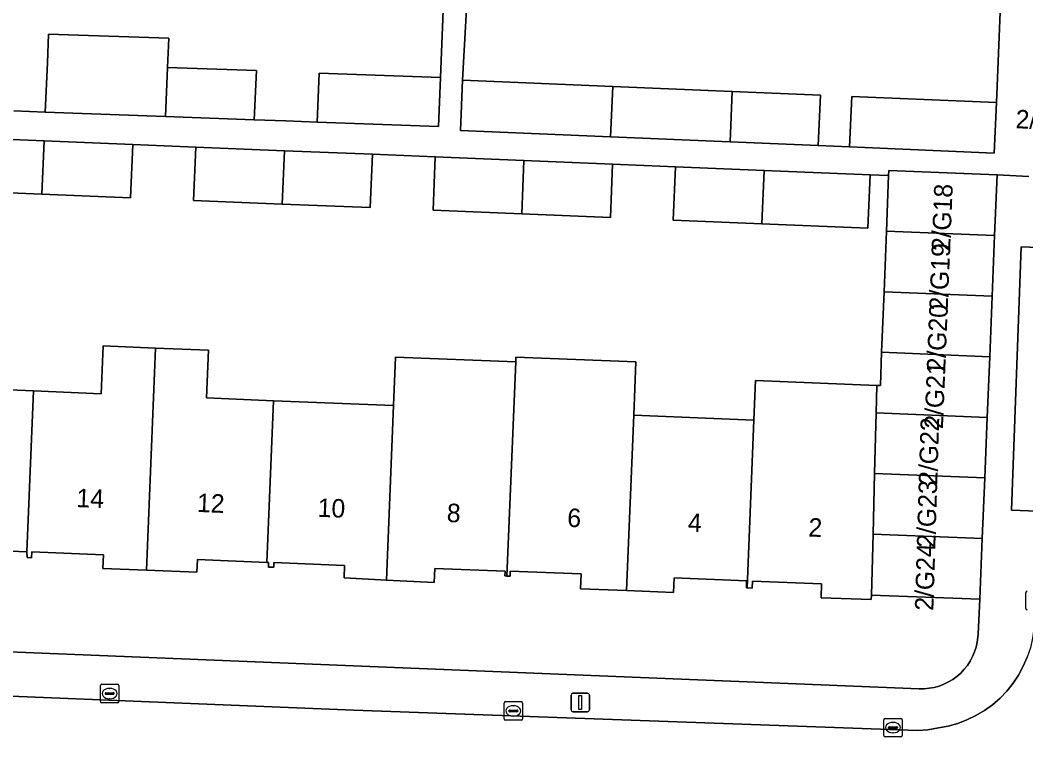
# Model space of a CAD drawing. Extents: x 161354 to 162026, y 386504 to 387460.
# Drawn here: x 161732.9 to 161787.3, y 386566.1 to 386604.8 of the extents above; entities that cross this region are included whole.
import ezdxf

# ---------------------------------------------------------------- set-up
doc = ezdxf.new("R2010")
doc.units = 0
for name, color, linetype in [('IMGEO_Erf', 7, 'Continuous'), ('IMGEO_Kolk', 7, 'Continuous'), ('IMGEO_Lichtmast', 7, 'Continuous'), ('IMGEO_Pand', 7, 'Continuous'), ('IMGEO_Pand_nummerreeks', 7, 'Continuous'), ('IMGEO_Rijbaan_lokaal_open', 7, 'Continuous'), ('IMGEO_Voetpad_open', 7, 'Continuous')]:
    doc.layers.add(name, color=color, linetype=linetype)

msp = doc.modelspace()

# ---------------------------------------------------------------- linework, layer by layer
at = {"layer": 'IMGEO_Erf'}
for points in [[(161757.231, 386608.941), (161756.829, 386601.571), (161764.949, 386601.229), (161771.409, 386600.957), (161776.17, 386600.758), (161776.052, 386598.028), (161777.75, 386597.956), (161777.868, 386600.685), (161785.681, 386600.357), (161786.714, 386625.667)], [(161732.578, 386599.902), (161734.276, 386599.839), (161734.389, 386602.493), (161734.458, 386604.043), (161740.955, 386603.831), (161740.888, 386602.253), (161745.689, 386602.086), (161745.574, 386599.421), (161747.272, 386599.358), (161748.97, 386599.295), (161749.085, 386601.938), (161755.63, 386601.708), (161755.886, 386608.079), (161755.508, 386608.094), (161752.652, 386608.21), (161749.647, 386611.466), (161747.801, 386611.541), (161747.912, 386614.159), (161741.409, 386614.42), (161734.904, 386614.68), (161734.77, 386611.683), (161728.267, 386611.944)], [(161730.107, 386584.915), (161733.637, 386584.772), (161737.295, 386584.624), (161737.4, 386587.206), (161740.239, 386587.091), (161743.092, 386586.975), (161742.987, 386584.393), (161746.616, 386584.247), (161753.105, 386583.984), (161753.211, 386586.593), (161759.701, 386586.352), (161759.712, 386586.602), (161766.199, 386586.353), (161766.085, 386583.459), (161772.575, 386583.196), (161772.662, 386585.333), (161779.226, 386585.067), (161779.409, 386585.06), (161779.479, 386586.86), (161779.608, 386590.136), (161779.736, 386593.412), (161779.853, 386596.404), (161778.857, 386596.445), (161778.738, 386593.564), (161773.007, 386593.801), (161768.217, 386593.999), (161768.335, 386596.88), (161766.636, 386596.95), (161764.937, 386597.02), (161764.819, 386594.139), (161760.029, 386594.337), (161755.239, 386594.535), (161755.357, 386597.416), (161753.658, 386597.486), (161751.959, 386597.556), (161751.841, 386594.675), (161747.078, 386594.872), (161742.282, 386595.067), (161742.405, 386597.951), (161740.707, 386598.021), (161739.009, 386598.091), (161738.886, 386595.213), (161734.088, 386595.408), (161729.294, 386595.606)], [(161677.831, 386572.9), (161781.506, 386568.68), (161781.78, 386568.681), (161782.054, 386568.707), (161782.323, 386568.757), (161782.587, 386568.831), (161782.844, 386568.929), (161783.091, 386569.049), (161783.326, 386569.19), (161783.547, 386569.352), (161783.754, 386569.533), (161783.943, 386569.732), (161784.113, 386569.947), (161784.264, 386570.176), (161784.394, 386570.418), (161784.501, 386570.67), (161784.586, 386570.931), (161784.647, 386571.198), (161784.684, 386571.47), (161784.694, 386571.628), (161784.783, 386573.517), (161778.927, 386573.746), (161778.917, 386573.496), (161776.204, 386573.603), (161776.234, 386574.356), (161772.494, 386574.503), (161772.479, 386574.119), (161772.205, 386574.129), (161772.166, 386574.13), (161772.18, 386574.515), (161768.268, 386574.669), (161768.238, 386573.89), (161765.698, 386573.989), (161763.204, 386574.087), (161763.236, 386574.886), (161759.405, 386575.036), (161759.396, 386574.764), (161759.23, 386574.771), (161759.122, 386574.775), (161759.133, 386575.038), (161755.328, 386575.187), (161755.298, 386574.422), (161752.72, 386574.553), (161750.427, 386574.67), (161750.454, 386575.344), (161746.636, 386575.501), (161746.625, 386575.243), (161746.337, 386575.255), (161746.347, 386575.507), (161746.259, 386575.511), (161742.498, 386575.665), (161742.47, 386574.976), (161739.741, 386575.088), (161737.39, 386575.185), (161737.42, 386575.919), (161733.553, 386576.078), (161733.54, 386575.757), (161733.293, 386575.767), (161733.283, 386576.088), (161729.404, 386576.247)]]:
    msp.add_lwpolyline(points, dxfattribs=at)
at = {"layer": 'IMGEO_Kolk'}
for p, q in [((161787.274, 386573.021), (161787.274, 386573.873)), ((161737.252, 386567.998), (161737.252, 386568.85)), ((161737.327, 386568.924), (161738.179, 386568.924)), ((161737.511, 386568.418), (161737.511, 386568.43)), ((161737.554, 386568.467), (161737.952, 386568.467)), ((161737.74, 386568.704), (161737.765, 386568.704)), ((161737.995, 386568.43), (161737.995, 386568.418)), ((161738.253, 386568.85), (161738.253, 386567.998)), ((161738.179, 386567.924), (161737.327, 386567.924)), ((161737.949, 386568.381), (161737.551, 386568.381)), ((161737.763, 386568.144), (161737.738, 386568.144)), ((161759.069, 386567.06), (161759.069, 386567.912)), ((161759.144, 386567.986), (161759.996, 386567.986)), ((161760.07, 386567.912), (161760.07, 386567.06)), ((161759.328, 386567.48), (161759.328, 386567.492)), ((161759.766, 386567.443), (161759.368, 386567.443)), ((161759.371, 386567.529), (161759.769, 386567.529)), ((161759.557, 386567.766), (161759.582, 386567.766)), ((161759.812, 386567.492), (161759.812, 386567.48)), ((161759.996, 386566.986), (161759.144, 386566.986)), ((161759.58, 386567.206), (161759.555, 386567.206)), ((161779.595, 386566.157), (161779.595, 386567.009)), ((161779.67, 386567.083), (161780.522, 386567.083)), ((161780.083, 386566.863), (161780.108, 386566.863)), ((161780.596, 386567.009), (161780.596, 386566.157)), ((161779.854, 386566.577), (161779.854, 386566.589)), ((161780.292, 386566.54), (161779.894, 386566.54)), ((161779.897, 386566.626), (161780.295, 386566.626)), ((161780.106, 386566.303), (161780.081, 386566.303)), ((161780.338, 386566.589), (161780.338, 386566.577)), ((161780.522, 386566.083), (161779.67, 386566.083))]:
    msp.add_line(p, q, dxfattribs=at)
for points in [[(161787.274, 386573.021), (161787.274, 386573.873)], [(161737.252, 386567.998), (161737.252, 386568.85)], [(161737.327, 386568.924), (161738.179, 386568.924)], [(161738.253, 386568.85), (161738.253, 386567.998)], [(161738.179, 386567.924), (161737.327, 386567.924)], [(161759.069, 386567.06), (161759.069, 386567.912)], [(161759.144, 386567.986), (161759.996, 386567.986)], [(161760.07, 386567.912), (161760.07, 386567.06)], [(161759.996, 386566.986), (161759.144, 386566.986)], [(161779.595, 386566.157), (161779.595, 386567.009)], [(161779.67, 386567.083), (161780.522, 386567.083)], [(161780.596, 386567.009), (161780.596, 386566.157)], [(161780.522, 386566.083), (161779.67, 386566.083)]]:
    msp.add_lwpolyline(points, dxfattribs=at)
for centre, radius, start, end in [((161787.351, 386573.871), 0.0765, 91.552, 178.448), ((161787.351, 386573.871), 0.0765, 91.552, 178.448), ((161787.351, 386573.023), 0.0765, 181.552, 268.448), ((161787.351, 386573.023), 0.0765, 181.552, 268.448), ((161737.329, 386568.848), 0.0765, 91.552, 178.448), ((161737.329, 386568.848), 0.0765, 91.552, 178.448), ((161737.551, 386568.427), 0.0403, 85.8775, 175.7526), ((161737.548, 386568.417), 0.0366, 178.938, 274.7102), ((161737.952, 386568.424), 0.043, 264.8664, 352.4533), ((161737.956, 386568.429), 0.0386, 1.7309, 96.639), ((161738.177, 386568.848), 0.0765, 1.552, 88.448), ((161738.177, 386568.848), 0.0765, 1.552, 88.448), ((161737.329, 386568), 0.0765, 181.552, 268.448), ((161737.329, 386568), 0.0765, 181.552, 268.448), ((161738.177, 386568), 0.0765, 271.552, 358.448), ((161738.177, 386568), 0.0765, 271.552, 358.448), ((161759.146, 386567.91), 0.0765, 91.552, 178.448), ((161759.146, 386567.91), 0.0765, 91.552, 178.448), ((161759.994, 386567.91), 0.0765, 1.552, 88.448), ((161759.994, 386567.91), 0.0765, 1.552, 88.448), ((161759.368, 386567.489), 0.0403, 85.8775, 175.7526), ((161759.365, 386567.479), 0.0366, 178.938, 274.7102), ((161759.769, 386567.486), 0.043, 264.8664, 352.4533), ((161759.773, 386567.491), 0.0386, 1.7309, 96.639), ((161759.146, 386567.062), 0.0765, 181.552, 268.448), ((161759.146, 386567.062), 0.0765, 181.552, 268.448), ((161759.994, 386567.062), 0.0765, 271.552, 358.448), ((161759.994, 386567.062), 0.0765, 271.552, 358.448), ((161779.672, 386567.007), 0.0765, 91.552, 178.448), ((161779.672, 386567.007), 0.0765, 91.552, 178.448), ((161780.52, 386567.007), 0.0765, 1.552, 88.448), ((161780.52, 386567.007), 0.0765, 1.552, 88.448), ((161779.894, 386566.586), 0.0403, 85.8775, 175.7526), ((161779.891, 386566.576), 0.0366, 178.938, 274.7102), ((161780.295, 386566.583), 0.043, 264.8664, 352.4533), ((161780.299, 386566.588), 0.0386, 1.7309, 96.639), ((161779.672, 386566.159), 0.0765, 181.552, 268.448), ((161779.672, 386566.159), 0.0765, 181.552, 268.448), ((161780.52, 386566.159), 0.0765, 271.552, 358.448), ((161780.52, 386566.159), 0.0765, 271.552, 358.448)]:
    msp.add_arc(centre, radius, start, end, dxfattribs=at)
for centre, major_axis, ratio, start_param, end_param in [((161737.739, 386568.424), (-0.387, 0.002), 0.722429, 4.712389, 7.853982), ((161737.764, 386568.424), (-0.39, 0.002), 0.717154, 1.570796, 4.712389), ((161759.556, 386567.486), (-0.387, 0.002), 0.722429, 4.712389, 7.853982), ((161759.581, 386567.486), (-0.39, 0.002), 0.717154, 1.570796, 4.712389), ((161780.082, 386566.583), (-0.387, 0.002), 0.722429, 4.712389, 7.853982), ((161780.107, 386566.583), (-0.39, 0.002), 0.717154, 1.570796, 4.712389)]:
    msp.add_ellipse(centre, major_axis=major_axis, ratio=ratio, start_param=start_param, end_param=end_param, dxfattribs=at)
at = {"layer": 'IMGEO_Lichtmast'}
for p, q in [((161762.794, 386568.439), (161763.584, 386568.439)), ((161763.584, 386568.439), (161762.794, 386568.439)), ((161762.694, 386567.539), (161762.694, 386568.339)), ((161762.694, 386568.339), (161762.694, 386567.539)), ((161763.684, 386568.339), (161763.684, 386567.539)), ((161763.684, 386567.539), (161763.684, 386568.339)), ((161763.584, 386567.439), (161762.794, 386567.439)), ((161762.794, 386567.439), (161763.584, 386567.439))]:
    msp.add_line(p, q, dxfattribs=at)
msp.add_lwpolyline([(161763.114, 386568.314), (161763.264, 386568.314), (161763.264, 386567.564), (161763.114, 386567.564), (161763.114, 386568.314)], dxfattribs=at)
for centre, start, end in [((161762.794, 386568.339), 90, 180), ((161762.794, 386568.339), 90, 180), ((161763.584, 386568.339), 0, 90), ((161763.584, 386568.339), 360, 90), ((161762.794, 386567.539), 180, 270), ((161762.794, 386567.539), 180, 270), ((161763.584, 386567.539), 270, 0), ((161763.584, 386567.539), 270, 0)]:
    msp.add_arc(centre, 0.1, start, end, dxfattribs=at)
at = {"layer": 'IMGEO_Pand'}
for points in [[(161734.276, 386599.839), (161740.775, 386599.598), (161740.888, 386602.253), (161740.955, 386603.831), (161734.458, 386604.043), (161734.389, 386602.493)], [(161745.689, 386602.086), (161740.888, 386602.253), (161740.775, 386599.598), (161745.574, 386599.421)], [(161755.63, 386601.708), (161749.085, 386601.938), (161748.97, 386599.295), (161755.523, 386599.053)], [(161756.829, 386601.571), (161756.714, 386598.841), (161764.831, 386598.5), (161764.949, 386601.229)], [(161764.949, 386601.229), (161764.831, 386598.5), (161771.292, 386598.228), (161771.409, 386600.957)], [(161776.17, 386600.758), (161771.409, 386600.957), (161771.292, 386598.228), (161776.052, 386598.028)], [(161785.566, 386597.627), (161785.681, 386600.357), (161777.868, 386600.685), (161777.75, 386597.956)], [(161734.21, 386598.289), (161729.415, 386598.488), (161729.294, 386595.606), (161734.088, 386595.408)], [(161739.009, 386598.091), (161734.21, 386598.289), (161734.088, 386595.408), (161738.886, 386595.213)], [(161747.203, 386597.752), (161742.405, 386597.951), (161742.282, 386595.067), (161747.078, 386594.872)], [(161751.959, 386597.556), (161747.203, 386597.752), (161747.078, 386594.872), (161751.841, 386594.675)], [(161760.147, 386597.218), (161755.357, 386597.416), (161755.239, 386594.535), (161760.029, 386594.337)], [(161764.937, 386597.02), (161760.147, 386597.218), (161760.029, 386594.337), (161764.819, 386594.139)], [(161773.125, 386596.682), (161768.335, 386596.88), (161768.217, 386593.999), (161773.007, 386593.801)], [(161778.738, 386593.564), (161778.857, 386596.445), (161773.125, 386596.682), (161773.007, 386593.801)], [(161785.721, 386596.449), (161779.864, 386596.679), (161779.853, 386596.404), (161779.736, 386593.412), (161785.587, 386593.173)], [(161785.453, 386589.897), (161785.587, 386593.173), (161779.736, 386593.412), (161779.608, 386590.136)], [(161779.608, 386590.136), (161779.479, 386586.86), (161785.319, 386586.621), (161785.453, 386589.897)], [(161730.107, 386584.915), (161730.245, 386588.336), (161727.292, 386588.455), (161726.762, 386575.594), (161729.373, 386575.487), (161729.404, 386576.247), (161733.283, 386576.088), (161733.637, 386584.772)], [(161733.637, 386584.772), (161733.283, 386576.088), (161733.293, 386575.767), (161733.54, 386575.757), (161733.553, 386576.078), (161737.42, 386575.919), (161737.39, 386575.185), (161739.741, 386575.088), (161740.239, 386587.091), (161737.4, 386587.206), (161737.295, 386584.624)], [(161740.239, 386587.091), (161739.741, 386575.088), (161742.47, 386574.976), (161742.498, 386575.665), (161746.259, 386575.511), (161746.616, 386584.247), (161742.987, 386584.393), (161743.092, 386586.975)], [(161753.211, 386586.593), (161753.105, 386583.984), (161752.72, 386574.553), (161755.298, 386574.422), (161755.328, 386575.187), (161759.133, 386575.038), (161759.122, 386574.775), (161759.23, 386574.771), (161759.701, 386586.352)], [(161766.199, 386586.353), (161759.712, 386586.602), (161759.701, 386586.352), (161759.23, 386574.771), (161759.396, 386574.764), (161759.405, 386575.036), (161763.236, 386574.886), (161763.204, 386574.087), (161765.698, 386573.989), (161766.085, 386583.459)], [(161785.185, 386583.345), (161785.319, 386586.621), (161779.479, 386586.86), (161779.409, 386585.06), (161779.226, 386585.067), (161779.187, 386583.59)], [(161779.1, 386580.312), (161779.187, 386583.59), (161779.226, 386585.067), (161772.662, 386585.333), (161772.575, 386583.196), (161772.205, 386574.129), (161772.479, 386574.119), (161772.494, 386574.503), (161776.234, 386574.356), (161776.204, 386573.603), (161778.917, 386573.496), (161778.927, 386573.746), (161779.014, 386577.034)], [(161753.105, 386583.984), (161746.616, 386584.247), (161746.259, 386575.511), (161746.347, 386575.507), (161746.337, 386575.255), (161746.625, 386575.243), (161746.636, 386575.501), (161750.454, 386575.344), (161750.427, 386574.67), (161752.72, 386574.553)], [(161772.575, 386583.196), (161766.085, 386583.459), (161765.698, 386573.989), (161768.238, 386573.89), (161768.268, 386574.669), (161772.18, 386574.515), (161772.166, 386574.13), (161772.205, 386574.129)], [(161785.051, 386580.069), (161785.185, 386583.345), (161779.187, 386583.59), (161779.1, 386580.312)], [(161784.917, 386576.793), (161785.051, 386580.069), (161779.1, 386580.312), (161779.014, 386577.034)], [(161784.917, 386576.793), (161779.014, 386577.034), (161778.927, 386573.746), (161784.783, 386573.517)]]:
    msp.add_lwpolyline(points, close=True, dxfattribs=at)
at = {"layer": 'IMGEO_Rijbaan_lokaal_open'}
msp.add_lwpolyline([(161787.978, 386578.97), (161787.886, 386578.271), (161787.734, 386572.3), (161787.706, 386571.949), (161787.695, 386571.802), (161787.637, 386571.423), (161787.516, 386570.9), (161787.348, 386570.39), (161787.136, 386569.897), (161786.88, 386569.425), (161786.583, 386568.978), (161786.247, 386568.559), (161785.876, 386568.172), (161785.471, 386567.819), (161785.036, 386567.504), (161784.575, 386567.23), (161784.091, 386566.997), (161783.589, 386566.809), (161783.071, 386566.666), (161782.543, 386566.57), (161781.978, 386566.463), (161781.424, 386566.429), (161750.944, 386567.53), (161676.752, 386570.547)], dxfattribs=at)
at = {"layer": 'IMGEO_Voetpad_open'}
for points in [[(161786.714, 386625.667), (161785.681, 386600.357), (161785.566, 386597.627), (161777.75, 386597.956), (161776.052, 386598.028), (161771.292, 386598.228), (161764.831, 386598.5), (161756.714, 386598.841), (161756.829, 386601.571), (161757.231, 386608.941)], [(161755.886, 386608.079), (161755.63, 386601.708), (161755.523, 386599.053), (161748.97, 386599.295), (161747.272, 386599.358), (161745.574, 386599.421), (161740.775, 386599.598), (161734.276, 386599.839), (161732.578, 386599.902)], [(161729.415, 386598.488), (161734.21, 386598.289), (161739.009, 386598.091), (161740.707, 386598.021), (161742.405, 386597.951), (161747.203, 386597.752), (161751.959, 386597.556), (161753.658, 386597.486), (161755.357, 386597.416), (161760.147, 386597.218), (161764.937, 386597.02), (161766.636, 386596.95), (161768.335, 386596.88), (161773.125, 386596.682), (161778.857, 386596.445), (161779.853, 386596.404), (161779.864, 386596.679), (161785.721, 386596.449), (161787.435, 386596.364)], [(161787.435, 386596.364), (161785.721, 386596.449), (161785.587, 386593.173), (161785.453, 386589.897), (161785.319, 386586.621), (161785.185, 386583.345), (161785.051, 386580.069), (161784.917, 386576.793), (161784.783, 386573.517), (161784.694, 386571.628), (161784.684, 386571.47), (161784.647, 386571.198), (161784.586, 386570.931), (161784.501, 386570.67), (161784.394, 386570.418), (161784.264, 386570.176), (161784.113, 386569.947), (161783.943, 386569.732), (161783.754, 386569.533), (161783.547, 386569.352), (161783.326, 386569.19), (161783.091, 386569.049), (161782.844, 386568.929), (161782.587, 386568.831), (161782.323, 386568.757), (161782.054, 386568.707), (161781.78, 386568.681), (161781.506, 386568.68), (161677.831, 386572.9)], [(161787.886, 386578.271), (161786.504, 386578.326), (161787.023, 386592.551), (161832.603, 386590.817)], [(161832.603, 386590.817), (161787.023, 386592.551), (161786.504, 386578.326), (161787.886, 386578.271), (161787.978, 386578.97)], [(161676.752, 386570.547), (161750.944, 386567.53), (161781.424, 386566.429), (161781.978, 386566.463), (161782.543, 386566.57), (161783.071, 386566.666), (161783.589, 386566.809), (161784.091, 386566.997), (161784.575, 386567.23), (161785.036, 386567.504), (161785.471, 386567.819), (161785.876, 386568.172), (161786.247, 386568.559), (161786.583, 386568.978), (161786.88, 386569.425), (161787.136, 386569.897), (161787.348, 386570.39)]]:
    msp.add_lwpolyline(points, dxfattribs=at)

# ---------------------------------------------------------------- texts
at = {"layer": 'IMGEO_Pand_nummerreeks'}
for s, rotation, p in [('2/G17', 357.6435, (161786.704, 386598.968)), ('2/G18', 87.674, (161783.178, 386592.302)), ('2/G19', 87.6722, (161783.047, 386589.093)), ('2/G20', 87.6722, (161782.913, 386585.805)), ('2/G21', 87.6722, (161782.788, 386582.709)), ('2/G22', 88.2466, (161782.481, 386579.68)), ('2/G23', 88.2466, (161782.377, 386576.284)), ('14', 357.6988, (161735.947, 386578.5)), ('12', 357.6988, (161742.461, 386578.238)), ('10', 357.6967, (161748.983, 386577.976)), ('8', 357.6988, (161755.962, 386577.695)), ('6', 357.6988, (161762.474, 386577.433)), ('4', 357.6967, (161768.991, 386577.171)), ('2', 357.6967, (161775.506, 386576.91)), ('2/G24', 88.2466, (161782.272, 386572.881))]:
    msp.add_text(s, height=1, rotation=rotation, dxfattribs=at).set_placement(p)

doc.saveas('drawing.dxf')
